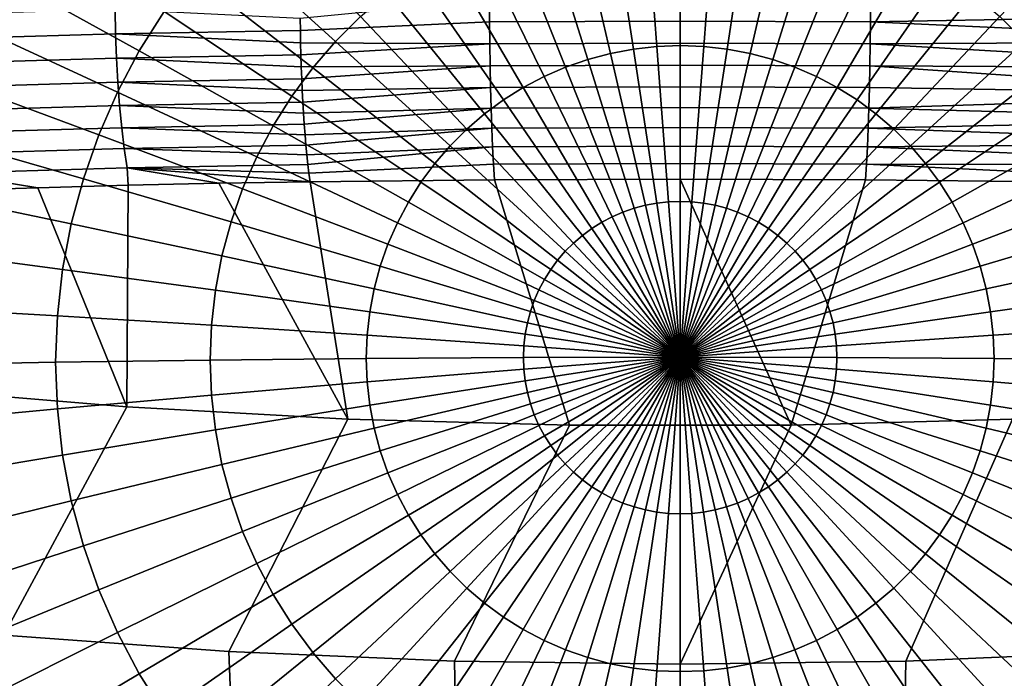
# Model space of a CAD drawing. Header units: metres. Extents: x -109 to 109, y -100 to 58.
# Tile 209 of 642: x -2.41 to 1.18, y -90.4 to -87.99. Entities that reach past the tile are written whole.
import ezdxf

# ---------------------------------------------------------------- set-up
doc = ezdxf.new("R2010")
doc.units = ezdxf.units.M
doc.layers.add('solid_21_062_100_XXX', color=7, linetype='CONTINUOUS')

msp = doc.modelspace()

# ---------------------------------------------------------------- linework, layer by layer
at = {"layer": 'solid_21_062_100_XXX'}
for points in [[(-0.085587, -88.089989, -21.975916), (-0.170696, -88.099548, -21.97658), (-0.255594, -87.543343, -21.855434), (-0.128155, -87.529015, -21.854441)], [(0, -88.086792, -21.975693), (-0.085587, -88.089989, -21.975916), (-0.128155, -87.529015, -21.854441), (0, -87.524231, -21.854109)], [(0.085587, -88.089989, -21.975916), (0, -88.086792, -21.975693), (0, -87.524231, -21.854109), (0.128155, -87.529015, -21.854441)], [(0.170696, -88.099548, -21.97658), (0.085587, -88.089989, -21.975916), (0.128155, -87.529015, -21.854441), (0.255594, -87.543343, -21.855434)], [(-1.166434, -87.980927, -21.885805), (-1.257117, -88.071388, -21.892084), (-1.670518, -87.696693, -21.750824), (-1.550014, -87.576477, -21.742481)], [(-0.254849, -88.11544, -21.977682), (-0.337578, -88.13755, -21.979216), (-0.505478, -87.600243, -21.859385), (-0.381603, -87.567123, -21.857086)], [(-0.170696, -88.099548, -21.97658), (-0.254849, -88.11544, -21.977682), (-0.381603, -87.567123, -21.857086), (-0.255594, -87.543343, -21.855434)], [(0.254849, -88.11544, -21.977682), (0.170696, -88.099548, -21.97658), (0.255594, -87.543343, -21.855434), (0.381603, -87.567123, -21.857086)], [(0.337578, -88.13755, -21.979216), (0.254849, -88.11544, -21.977682), (0.381603, -87.567123, -21.857086), (0.505478, -87.600243, -21.859385)], [(1.257117, -88.071388, -21.892084), (1.166434, -87.980927, -21.885805), (1.550014, -87.576477, -21.742481), (1.670518, -87.696693, -21.750824)], [(-0.337578, -88.13755, -21.979216), (-0.418419, -88.165771, -21.981174), (-0.626527, -87.642494, -21.862316), (-0.505478, -87.600243, -21.859385)], [(0.418419, -88.165771, -21.981174), (0.337578, -88.13755, -21.979216), (0.505478, -87.600243, -21.859385), (0.626527, -87.642494, -21.862316)], [(-0.418419, -88.165771, -21.981174), (-0.49692, -88.199936, -21.983545), (-0.744071, -87.693657, -21.865868), (-0.626527, -87.642494, -21.862316)], [(0.49692, -88.199936, -21.983545), (0.418419, -88.165771, -21.981174), (0.626527, -87.642494, -21.862316), (0.744071, -87.693657, -21.865868)], [(-1.882877, -87.962341, -21.76926), (-1.973545, -88.106293, -21.779253), (-2.455399, -87.838959, -21.613113), (-2.342593, -87.659859, -21.600683)], [(-1.257117, -88.071388, -21.892084), (-1.34077, -88.168365, -21.898813), (-1.78168, -87.825554, -21.759768), (-1.670518, -87.696693, -21.750824)], [(-0.49692, -88.199936, -21.983545), (-0.572641, -88.239861, -21.986317), (-0.857454, -87.753433, -21.870016), (-0.744071, -87.693657, -21.865868)], [(0.572641, -88.239861, -21.986317), (0.49692, -88.199936, -21.983545), (0.744071, -87.693657, -21.865868), (0.857454, -87.753433, -21.870016)], [(-0.572641, -88.239861, -21.986317), (-0.645161, -88.285316, -21.989471), (-0.966043, -87.821503, -21.874741), (-0.857454, -87.753433, -21.870016)], [(0.645161, -88.285316, -21.989471), (0.572641, -88.239861, -21.986317), (0.857454, -87.753433, -21.870016), (0.966043, -87.821503, -21.874741)], [(-1.34077, -88.168365, -21.898813), (-1.416924, -88.271301, -21.905958), (-1.882877, -87.962341, -21.76926), (-1.78168, -87.825554, -21.759768)], [(-0.645161, -88.285316, -21.989471), (-0.714072, -88.33606, -21.992992), (-1.069228, -87.897476, -21.880013), (-0.966043, -87.821503, -21.874741)], [(0.714072, -88.33606, -21.992992), (0.645161, -88.285316, -21.989471), (0.966043, -87.821503, -21.874741), (1.069228, -87.897476, -21.880013)], [(-1.973545, -88.106293, -21.779253), (-2.053176, -88.256599, -21.789684), (-2.554472, -88.025963, -21.626091), (-2.455399, -87.838959, -21.613113)], [(-0.714072, -88.33606, -21.992992), (-0.77899, -88.391785, -21.996861), (-1.166434, -87.980927, -21.885805), (-1.069228, -87.897476, -21.880013)], [(0.77899, -88.391785, -21.996861), (0.714072, -88.33606, -21.992992), (1.069228, -87.897476, -21.880013), (1.166434, -87.980927, -21.885805)], [(-0.695795, -87.919266, 21.799667), (-1.386451, -87.987434, 21.749182), (-1.385873, -88.031906, 21.750242), (-0.695521, -87.999939, 21.806093)], [(-0.695521, -87.999939, 21.806093), (-0.000694, -87.997177, 21.824919), (-0.000694, -87.916458, 21.818483), (-0.695795, -87.919266, 21.799667)], [(-0.000694, -87.916458, 21.818483), (-0.000694, -87.997177, 21.824919), (0.694126, -87.999924, 21.80617), (0.694399, -87.919258, 21.799744)], [(0.694399, -87.919258, 21.799744), (0.694126, -87.999924, 21.80617), (1.38645, -87.987434, 21.749176), (1.386742, -87.9431, 21.745495)], [(-2.061677, -87.955727, 21.653145), (-2.730294, -87.974968, 21.523434), (-2.728155, -88.063721, 21.528814), (-2.060168, -88.04451, 21.658152)], [(-1.386451, -87.987434, 21.749182), (-2.061677, -87.955727, 21.653145), (-2.060168, -88.04451, 21.658152), (-1.385873, -88.031906, 21.750242)], [(-1.416924, -88.271301, -21.905958), (-1.485155, -88.379631, -21.913477), (-1.973545, -88.106293, -21.779253), (-1.882877, -87.962341, -21.76926)], [(-0.694774, -88.080826, 21.803802), (-0.695521, -87.999939, 21.806093), (-1.385873, -88.031906, 21.750242), (-1.385012, -88.076363, 21.74868)], [(-0.77899, -88.391785, -21.996861), (-0.839552, -88.452202, -22.001055), (-1.257117, -88.071388, -21.892084), (-1.166434, -87.980927, -21.885805)], [(-0.694774, -88.080826, 21.803802), (-0.000693, -88.078117, 21.822613), (-0.000694, -87.997177, 21.824919), (-0.695521, -87.999939, 21.806093)], [(-0.000694, -87.997177, 21.824919), (-0.000693, -88.078117, 21.822613), (0.69338, -88.080818, 21.803881), (0.694126, -87.999924, 21.80617)], [(0.694126, -87.999924, 21.80617), (0.69338, -88.080818, 21.803881), (1.385011, -88.076363, 21.748674), (1.385873, -88.031906, 21.750237)], [(0.694126, -87.999924, 21.80617), (1.385873, -88.031906, 21.750237), (1.38645, -87.987434, 21.749176)], [(0.839552, -88.452202, -22.001055), (0.77899, -88.391785, -21.996861), (1.166434, -87.980927, -21.885805), (1.257117, -88.071388, -21.892084)], [(-2.060168, -88.04451, 21.658152), (-2.728155, -88.063721, 21.528814), (-2.723727, -88.152412, 21.523899), (-2.056944, -88.133232, 21.652752)], [(-2.053176, -88.256599, -21.789684), (-2.121325, -88.41243, -21.800499), (-2.63926, -88.219833, -21.639547), (-2.554472, -88.025963, -21.626091)], [(-1.385012, -88.076363, 21.74868), (-1.385873, -88.031906, 21.750242), (-2.060168, -88.04451, 21.658152)], [(-1.385012, -88.076363, 21.74868), (-2.060168, -88.04451, 21.658152), (-2.056944, -88.133232, 21.652752), (-1.383869, -88.120644, 21.744499)], [(-0.694774, -88.080826, 21.803802), (-1.385012, -88.076363, 21.74868), (-1.383869, -88.120644, 21.744499)], [(-0.839552, -88.452202, -22.001055), (-0.895418, -88.516968, -22.005548), (-1.34077, -88.168365, -21.898813), (-1.257117, -88.071388, -21.892084)], [(-0.693561, -88.160995, 21.792824), (-0.000692, -88.15834, 21.811594), (-0.000693, -88.078117, 21.822613), (-0.694774, -88.080826, 21.803802)], [(-0.000693, -88.078117, 21.822613), (-0.000692, -88.15834, 21.811594), (0.69217, -88.160988, 21.7929), (0.69338, -88.080818, 21.803881)], [(0.69338, -88.080818, 21.803881), (1.383869, -88.120644, 21.744493), (1.385011, -88.076363, 21.748674)], [(0.895418, -88.516968, -22.005548), (0.839552, -88.452202, -22.001055), (1.257117, -88.071388, -21.892084), (1.34077, -88.168365, -21.898813)], [(-1.485155, -88.379631, -21.913477), (-1.545079, -88.492744, -21.921328), (-2.053176, -88.256599, -21.789684), (-1.973545, -88.106293, -21.779253)], [(-0.693561, -88.160995, 21.792824), (-0.694774, -88.080826, 21.803802), (-1.383869, -88.120644, 21.744499), (-1.38245, -88.164589, 21.737715)], [(-0.127252, -88.669716, -22.065704), (-0.16856, -88.680756, -22.066471), (-0.337578, -88.13755, -21.979216), (-0.254849, -88.11544, -21.977682)], [(-0.085232, -88.661781, -22.065155), (-0.127252, -88.669716, -22.065704), (-0.254849, -88.11544, -21.977682), (-0.170696, -88.099548, -21.97658)], [(-0.042735, -88.657005, -22.064823), (-0.085232, -88.661781, -22.065155), (-0.170696, -88.099548, -21.97658), (-0.085587, -88.089989, -21.975916)], [(0, -88.655411, -22.064713), (-0.042735, -88.657005, -22.064823), (-0.085587, -88.089989, -21.975916), (0, -88.086792, -21.975693)], [(0.042735, -88.657005, -22.064823), (0, -88.655411, -22.064713), (0, -88.086792, -21.975693), (0.085587, -88.089989, -21.975916)], [(0.085232, -88.661781, -22.065155), (0.042735, -88.657005, -22.064823), (0.085587, -88.089989, -21.975916), (0.170696, -88.099548, -21.97658)], [(0.127252, -88.669716, -22.065704), (0.085232, -88.661781, -22.065155), (0.170696, -88.099548, -21.97658), (0.254849, -88.11544, -21.977682)], [(0.16856, -88.680756, -22.066471), (0.127252, -88.669716, -22.065704), (0.254849, -88.11544, -21.977682), (0.337578, -88.13755, -21.979216)], [(0.69338, -88.080818, 21.803881), (0.69217, -88.160988, 21.7929), (1.382449, -88.164589, 21.737709), (1.383869, -88.120644, 21.744493)], [(-2.056944, -88.133232, 21.652752), (-2.723727, -88.152412, 21.523899), (-2.717072, -88.239807, 21.508757), (-2.052049, -88.220634, 21.637022)], [(-1.38245, -88.164589, 21.737715), (-1.383869, -88.120644, 21.744499), (-2.056944, -88.133232, 21.652752)], [(-1.38245, -88.164589, 21.737715), (-2.056944, -88.133232, 21.652752), (-2.052049, -88.220634, 21.637022), (-1.380758, -88.208054, 21.72835)], [(-0.16856, -88.680756, -22.066471), (-0.208925, -88.694847, -22.06745), (-0.418419, -88.165771, -21.981174), (-0.337578, -88.13755, -21.979216)], [(0.208925, -88.694847, -22.06745), (0.16856, -88.680756, -22.066471), (0.337578, -88.13755, -21.979216), (0.418419, -88.165771, -21.981174)], [(-0.895418, -88.516968, -22.005548), (-0.946277, -88.585716, -22.010321), (-1.416924, -88.271301, -21.905958), (-1.34077, -88.168365, -21.898813)], [(-0.693561, -88.160995, 21.792824), (-1.38245, -88.164589, 21.737715), (-1.380758, -88.208054, 21.72835)], [(-0.693561, -88.160995, 21.792824), (-1.380758, -88.208054, 21.72835), (-1.378801, -88.25087, 21.71644), (-0.691898, -88.23951, 21.773281)], [(-0.691898, -88.23951, 21.773281), (-0.00069, -88.236908, 21.791992), (-0.000692, -88.15834, 21.811594), (-0.693561, -88.160995, 21.792824)], [(-0.208925, -88.694847, -22.06745), (-0.248122, -88.711906, -22.068632), (-0.49692, -88.199936, -21.983545), (-0.418419, -88.165771, -21.981174)], [(-0.000692, -88.15834, 21.811594), (-0.00069, -88.236908, 21.791992), (0.69051, -88.239502, 21.773357), (0.69217, -88.160988, 21.7929)], [(0.248122, -88.711906, -22.068632), (0.208925, -88.694847, -22.06745), (0.418419, -88.165771, -21.981174), (0.49692, -88.199936, -21.983545)], [(0.69217, -88.160988, 21.7929), (0.69051, -88.239502, 21.773357), (1.3788, -88.25087, 21.716434), (1.380758, -88.208046, 21.728344)], [(0.69217, -88.160988, 21.7929), (1.380758, -88.208046, 21.728344), (1.382449, -88.164589, 21.737709)], [(0.946277, -88.585716, -22.010321), (0.895418, -88.516968, -22.005548), (1.34077, -88.168365, -21.898813), (1.416924, -88.271301, -21.905958)], [(-2.052049, -88.220634, 21.637022), (-2.717072, -88.239807, 21.508757), (-2.708283, -88.324661, 21.483603), (-2.045554, -88.305489, 21.611181)], [(-2.121325, -88.41243, -21.800499), (-2.177611, -88.572899, -21.811636), (-2.709288, -88.419479, -21.653402), (-2.63926, -88.219833, -21.639547)], [(-1.378801, -88.25087, 21.71644), (-1.380758, -88.208054, 21.72835), (-2.052049, -88.220634, 21.637022)], [(-1.378801, -88.25087, 21.71644), (-2.052049, -88.220634, 21.637022), (-2.045554, -88.305489, 21.611181), (-1.376584, -88.2929, 21.702024)], [(-0.248122, -88.711906, -22.068632), (-0.285932, -88.731842, -22.070017), (-0.572641, -88.239861, -21.986317), (-0.49692, -88.199936, -21.983545)], [(0.285932, -88.731842, -22.070017), (0.248122, -88.711906, -22.068632), (0.49692, -88.199936, -21.983545), (0.572641, -88.239861, -21.986317)], [(-1.545079, -88.492744, -21.921328), (-1.596364, -88.610001, -21.929464), (-2.121325, -88.41243, -21.800499), (-2.053176, -88.256599, -21.789684)], [(-0.691898, -88.23951, 21.773281), (-1.378801, -88.25087, 21.71644), (-1.376584, -88.2929, 21.702024)], [(-0.691898, -88.23951, 21.773281), (-1.376584, -88.2929, 21.702024), (-1.374116, -88.334, 21.685154), (-0.689803, -88.315453, 21.745405)], [(-0.689803, -88.315453, 21.745405), (-0.000688, -88.312897, 21.764032), (-0.00069, -88.236908, 21.791992), (-0.691898, -88.23951, 21.773281)], [(-0.285932, -88.731842, -22.070017), (-0.322142, -88.754539, -22.071592), (-0.645161, -88.285316, -21.989471), (-0.572641, -88.239861, -21.986317)], [(-0.00069, -88.236908, 21.791992), (-0.000688, -88.312897, 21.764032), (0.688419, -88.315445, 21.745481), (0.69051, -88.239502, 21.773357)], [(0.322142, -88.754539, -22.071592), (0.285932, -88.731842, -22.070017), (0.572641, -88.239861, -21.986317), (0.645161, -88.285316, -21.989471)], [(0.69051, -88.239502, 21.773357), (0.688419, -88.315445, 21.745481), (1.376583, -88.2929, 21.702019), (1.3788, -88.25087, 21.716434)], [(-1.374116, -88.334, 21.685154), (-1.376584, -88.2929, 21.702024), (-2.045554, -88.305489, 21.611181)], [(-0.946277, -88.585716, -22.010321), (-0.991844, -88.658058, -22.015341), (-1.485155, -88.379631, -21.913477), (-1.416924, -88.271301, -21.905958)], [(-0.322142, -88.754539, -22.071592), (-0.356551, -88.779877, -22.073351), (-0.714072, -88.33606, -21.992992), (-0.645161, -88.285316, -21.989471)], [(0.356551, -88.779877, -22.073351), (0.322142, -88.754539, -22.071592), (0.645161, -88.285316, -21.989471), (0.714072, -88.33606, -21.992992)], [(0.688419, -88.315445, 21.745481), (1.374115, -88.333992, 21.685148), (1.376583, -88.2929, 21.702019)], [(0.991844, -88.658058, -22.015341), (0.946277, -88.585716, -22.010321), (1.416924, -88.271301, -21.905958), (1.485155, -88.379631, -21.913477)], [(-2.045554, -88.305489, 21.611181), (-2.708283, -88.324661, 21.483603), (-2.697484, -88.405792, 21.448786), (-2.037549, -88.386604, 21.575594)], [(-1.374116, -88.334, 21.685154), (-2.045554, -88.305489, 21.611181), (-2.037549, -88.386604, 21.575594), (-1.371405, -88.374008, 21.66589)], [(-0.689803, -88.315453, 21.745405), (-1.374116, -88.334, 21.685154), (-1.371405, -88.374008, 21.66589)], [(-0.689803, -88.315453, 21.745405), (-1.371405, -88.374008, 21.66589), (-1.368461, -88.412796, 21.644299), (-0.6873, -88.387947, 21.709518)], [(-0.6873, -88.387947, 21.709518), (-0.000686, -88.385437, 21.728045), (-0.000688, -88.312897, 21.764032), (-0.689803, -88.315453, 21.745405)], [(-0.000688, -88.312897, 21.764032), (-0.000686, -88.385437, 21.728045), (0.685921, -88.387932, 21.709595), (0.688419, -88.315445, 21.745481)], [(0.688419, -88.315445, 21.745481), (0.685921, -88.387932, 21.709595), (1.371405, -88.374008, 21.665884), (1.374115, -88.333992, 21.685148)], [(-0.356551, -88.779877, -22.073351), (-0.388966, -88.807701, -22.075281), (-0.77899, -88.391785, -21.996861), (-0.714072, -88.33606, -21.992992)], [(0.388966, -88.807701, -22.075281), (0.356551, -88.779877, -22.073351), (0.714072, -88.33606, -21.992992), (0.77899, -88.391785, -21.996861)], [(-2.037549, -88.386604, 21.575594), (-2.697484, -88.405792, 21.448786), (-2.684828, -88.482048, 21.4048), (-2.028146, -88.462845, 21.530762)], [(-1.368461, -88.412796, 21.644299), (-1.371405, -88.374008, 21.66589), (-2.037549, -88.386604, 21.575594)], [(-1.368461, -88.412796, 21.644299), (-2.037549, -88.386604, 21.575594), (-2.028146, -88.462845, 21.530762), (-1.365294, -88.450226, 21.620455)], [(-0.991844, -88.658058, -22.015341), (-1.031864, -88.733597, -22.020584), (-1.545079, -88.492744, -21.921328), (-1.485155, -88.379631, -21.913477)], [(-0.6873, -88.387947, 21.709518), (-1.368461, -88.412796, 21.644299), (-1.365294, -88.450226, 21.620455)], [(-0.6873, -88.387947, 21.709518), (-1.365294, -88.450226, 21.620455), (-1.361916, -88.48616, 21.594446), (-0.684419, -88.456139, 21.66604)], [(-0.388966, -88.807701, -22.075281), (-0.419206, -88.837868, -22.077375), (-0.839552, -88.452202, -22.001055), (-0.77899, -88.391785, -21.996861)], [(-0.684419, -88.456139, 21.66604), (-0.000683, -88.453674, 21.684446), (-0.000686, -88.385437, 21.728045), (-0.6873, -88.387947, 21.709518)], [(-0.000686, -88.385437, 21.728045), (-0.000683, -88.453674, 21.684446), (0.683046, -88.456131, 21.666115), (0.685921, -88.387932, 21.709595)], [(0.419206, -88.837868, -22.077375), (0.388966, -88.807701, -22.075281), (0.77899, -88.391785, -21.996861), (0.839552, -88.452202, -22.001055)], [(0.685921, -88.387932, 21.709595), (0.683046, -88.456131, 21.666115), (1.365294, -88.450218, 21.620451), (1.368461, -88.412796, 21.644293)], [(0.685921, -88.387932, 21.709595), (1.368461, -88.412796, 21.644293), (1.371405, -88.374008, 21.665884)], [(1.031864, -88.733597, -22.020584), (0.991844, -88.658058, -22.015341), (1.485155, -88.379631, -21.913477), (1.545079, -88.492744, -21.921328)], [(-2.177611, -88.572899, -21.811636), (-2.221718, -88.737114, -21.823032), (-2.764164, -88.623795, -21.667583), (-2.709288, -88.419479, -21.653402)], [(-1.596364, -88.610001, -21.929464), (-1.63872, -88.730759, -21.937847), (-2.177611, -88.572899, -21.811636), (-2.121325, -88.41243, -21.800499)], [(-2.028146, -88.462845, 21.530762), (-2.684828, -88.482048, 21.4048), (-2.670491, -88.552368, 21.352262), (-2.017478, -88.533127, 21.477316)], [(-1.361916, -88.48616, 21.594446), (-1.365294, -88.450226, 21.620455), (-2.028146, -88.462845, 21.530762)], [(-1.361916, -88.48616, 21.594446), (-2.028146, -88.462845, 21.530762), (-2.017478, -88.533127, 21.477316), (-1.358338, -88.520477, 21.56636)], [(-0.684419, -88.456139, 21.66604), (-1.361916, -88.48616, 21.594446), (-1.358338, -88.520477, 21.56636)], [(-0.684419, -88.456139, 21.66604), (-1.358338, -88.520477, 21.56636), (-1.354577, -88.553032, 21.536331), (-0.681194, -88.519241, 21.615477)], [(-0.419206, -88.837868, -22.077375), (-0.447101, -88.870209, -22.07962), (-0.895418, -88.516968, -22.005548), (-0.839552, -88.452202, -22.001055)], [(-0.681194, -88.519241, 21.615477), (-0.00068, -88.516808, 21.633745), (-0.000683, -88.453674, 21.684446), (-0.684419, -88.456139, 21.66604)], [(-0.000683, -88.453674, 21.684446), (-0.00068, -88.516808, 21.633745), (0.679828, -88.519234, 21.615551), (0.683046, -88.456131, 21.666115)], [(0.447101, -88.870209, -22.07962), (0.419206, -88.837868, -22.077375), (0.839552, -88.452202, -22.001055), (0.895418, -88.516968, -22.005548)], [(0.683046, -88.456131, 21.666115), (0.679828, -88.519234, 21.615551), (1.358338, -88.520477, 21.566357), (1.361916, -88.48616, 21.594442)], [(0.683046, -88.456131, 21.666115), (1.361916, -88.48616, 21.594442), (1.365294, -88.450218, 21.620451)], [(-1.031864, -88.733597, -22.020584), (-1.066114, -88.811913, -22.02602), (-1.596364, -88.610001, -21.929464), (-1.545079, -88.492744, -21.921328)], [(1.066114, -88.811913, -22.02602), (1.031864, -88.733597, -22.020584), (1.545079, -88.492744, -21.921328), (1.596364, -88.610001, -21.929464)], [(-2.017478, -88.533127, 21.477316), (-2.670491, -88.552368, 21.352262), (-2.343362, -88.605583, 21.356113), (-2.013794, -88.596611, 21.414749)], [(-1.354577, -88.553032, 21.536331), (-1.358338, -88.520477, 21.56636), (-2.017478, -88.533127, 21.477316)], [(-2.017478, -88.533127, 21.477316), (-1.682884, -88.589325, 21.464203), (-1.350642, -88.583725, 21.504435)], [(-1.354577, -88.553032, 21.536331), (-2.017478, -88.533127, 21.477316), (-1.350642, -88.583725, 21.504435)], [(-2.017478, -88.533127, 21.477316), (-2.013794, -88.596611, 21.414749), (-1.682884, -88.589325, 21.464203)], [(-1.354577, -88.553032, 21.536331), (-1.350642, -88.583725, 21.504435), (-0.677676, -88.576515, 21.558416), (-0.681194, -88.519241, 21.615477)], [(-0.447101, -88.870209, -22.07962), (-0.472496, -88.904533, -22.082003), (-0.946277, -88.585716, -22.010321), (-0.895418, -88.516968, -22.005548)], [(-0.681194, -88.519241, 21.615477), (-0.677676, -88.576515, 21.558416), (-0.000677, -88.574112, 21.576536), (-0.00068, -88.516808, 21.633745)], [(-0.00068, -88.516808, 21.633745), (-0.000677, -88.574112, 21.576536), (0.676316, -88.576508, 21.558489), (0.679828, -88.519234, 21.615551)], [(0.472496, -88.904533, -22.082003), (0.447101, -88.870209, -22.07962), (0.895418, -88.516968, -22.005548), (0.946277, -88.585716, -22.010321)], [(0.679828, -88.519234, 21.615551), (0.676316, -88.576508, 21.558489), (1.350642, -88.583725, 21.504435), (1.354576, -88.553024, 21.536327)], [(0.679828, -88.519234, 21.615551), (1.354576, -88.553024, 21.536327), (1.358338, -88.520477, 21.566357)], [(-2.670491, -88.552368, 21.352262), (-2.671163, -88.61628, 21.288343), (-2.343362, -88.605583, 21.356113)], [(-1.63872, -88.730759, -21.937847), (-1.671912, -88.85434, -21.946423), (-2.221718, -88.737114, -21.823032), (-2.177611, -88.572899, -21.811636)], [(-0.404362, -89.472275, 20.540594), (-0.677676, -88.576515, 21.558416), (-1.350642, -88.583725, 21.504435), (-1.212489, -89.449989, 20.521755)], [(0.404291, -89.472282, 20.540594), (-0.000677, -88.574112, 21.576536), (-0.677676, -88.576515, 21.558416), (-0.404362, -89.472275, 20.540594)], [(0.404291, -89.472282, 20.540594), (0.676316, -88.576508, 21.558489), (-0.000677, -88.574112, 21.576536)], [(0.404291, -89.472282, 20.540594), (1.212418, -89.449989, 20.521757), (1.350642, -88.583725, 21.504435), (0.676316, -88.576508, 21.558489)], [(-2.343362, -88.605583, 21.356113), (-2.671163, -88.61628, 21.288343), (-2.822957, -89.338745, 20.427729), (-2.019038, -89.405464, 20.484119)], [(-2.013794, -88.596611, 21.414749), (-2.343362, -88.605583, 21.356113), (-2.019038, -89.405464, 20.484119)], [(-1.682884, -88.589325, 21.464203), (-2.013794, -88.596611, 21.414749), (-2.019038, -89.405464, 20.484119), (-1.212489, -89.449989, 20.521755)], [(-1.682884, -88.589325, 21.464203), (-1.212489, -89.449989, 20.521755), (-1.350642, -88.583725, 21.504435)], [(-1.066114, -88.811913, -22.02602), (-1.094401, -88.892555, -22.031616), (-1.63872, -88.730759, -21.937847), (-1.596364, -88.610001, -21.929464)], [(-0.472496, -88.904533, -22.082003), (-0.495248, -88.940659, -22.084509), (-0.991844, -88.658058, -22.015341), (-0.946277, -88.585716, -22.010321)], [(0.495248, -88.940659, -22.084509), (0.472496, -88.904533, -22.082003), (0.946277, -88.585716, -22.010321), (0.991844, -88.658058, -22.015341)], [(1.094401, -88.892555, -22.031616), (1.066114, -88.811913, -22.02602), (1.596364, -88.610001, -21.929464), (1.63872, -88.730759, -21.937847)], [(-2.221718, -88.737114, -21.823032), (-2.253401, -88.90416, -21.834627), (-2.803583, -88.831627, -21.682007), (-2.764164, -88.623795, -21.667583)], [(0, -89.22477, -22.120632), (-0.042735, -88.657005, -22.064823), (0, -88.655411, -22.064713)], [(0.042735, -88.657005, -22.064823), (0, -89.22477, -22.120632), (0, -88.655411, -22.064713)], [(-0.495248, -88.940659, -22.084509), (-0.515231, -88.978378, -22.087128), (-1.031864, -88.733597, -22.020584), (-0.991844, -88.658058, -22.015341)], [(0, -89.22477, -22.120632), (-0.208925, -88.694847, -22.06745), (-0.16856, -88.680756, -22.066471)], [(0, -89.22477, -22.120632), (-0.16856, -88.680756, -22.066471), (-0.127252, -88.669716, -22.065704)], [(0, -89.22477, -22.120632), (-0.127252, -88.669716, -22.065704), (-0.085232, -88.661781, -22.065155)], [(0, -89.22477, -22.120632), (-0.085232, -88.661781, -22.065155), (-0.042735, -88.657005, -22.064823)], [(0.085232, -88.661781, -22.065155), (0, -89.22477, -22.120632), (0.042735, -88.657005, -22.064823)], [(0.127252, -88.669716, -22.065704), (0, -89.22477, -22.120632), (0.085232, -88.661781, -22.065155)], [(0.16856, -88.680756, -22.066471), (0, -89.22477, -22.120632), (0.127252, -88.669716, -22.065704)], [(0.208925, -88.694847, -22.06745), (0, -89.22477, -22.120632), (0.16856, -88.680756, -22.066471)], [(0.515231, -88.978378, -22.087128), (0.495248, -88.940659, -22.084509), (0.991844, -88.658058, -22.015341), (1.031864, -88.733597, -22.020584)], [(0, -89.22477, -22.120632), (-0.285932, -88.731842, -22.070017), (-0.248122, -88.711906, -22.068632)], [(0, -89.22477, -22.120632), (-0.248122, -88.711906, -22.068632), (-0.208925, -88.694847, -22.06745)], [(0.248122, -88.711906, -22.068632), (0, -89.22477, -22.120632), (0.208925, -88.694847, -22.06745)], [(0.285932, -88.731842, -22.070017), (0, -89.22477, -22.120632), (0.248122, -88.711906, -22.068632)], [(-1.671912, -88.85434, -21.946423), (-1.695755, -88.980049, -21.955147), (-2.253401, -88.90416, -21.834627), (-2.221718, -88.737114, -21.823032)], [(-1.094401, -88.892555, -22.031616), (-1.116568, -88.97509, -22.037344), (-1.671912, -88.85434, -21.946423), (-1.63872, -88.730759, -21.937847)], [(-0.515231, -88.978378, -22.087128), (-0.532333, -89.017479, -22.08984), (-1.066114, -88.811913, -22.02602), (-1.031864, -88.733597, -22.020584)], [(0, -89.22477, -22.120632), (-0.356551, -88.779877, -22.073351), (-0.322142, -88.754539, -22.071592)], [(0, -89.22477, -22.120632), (-0.322142, -88.754539, -22.071592), (-0.285932, -88.731842, -22.070017)], [(0.322142, -88.754539, -22.071592), (0, -89.22477, -22.120632), (0.285932, -88.731842, -22.070017)], [(0.356551, -88.779877, -22.073351), (0, -89.22477, -22.120632), (0.322142, -88.754539, -22.071592)], [(0.532333, -89.017479, -22.08984), (0.515231, -88.978378, -22.087128), (1.031864, -88.733597, -22.020584), (1.066114, -88.811913, -22.02602)], [(1.116568, -88.97509, -22.037344), (1.094401, -88.892555, -22.031616), (1.63872, -88.730759, -21.937847), (1.671912, -88.85434, -21.946423)], [(0, -89.22477, -22.120632), (-0.388966, -88.807701, -22.075281), (-0.356551, -88.779877, -22.073351)], [(0.388966, -88.807701, -22.075281), (0, -89.22477, -22.120632), (0.356551, -88.779877, -22.073351)], [(-2.253401, -88.90416, -21.834627), (-2.272482, -89.073097, -21.846352), (-2.827322, -89.041809, -21.696594), (-2.803583, -88.831627, -21.682007)], [(-0.532333, -89.017479, -22.08984), (-0.546457, -89.057747, -22.092636), (-1.094401, -88.892555, -22.031616), (-1.066114, -88.811913, -22.02602)], [(0, -89.22477, -22.120632), (-0.419206, -88.837868, -22.077375), (-0.388966, -88.807701, -22.075281)], [(0.419206, -88.837868, -22.077375), (0, -89.22477, -22.120632), (0.388966, -88.807701, -22.075281)], [(0.546457, -89.057747, -22.092636), (0.532333, -89.017479, -22.08984), (1.066114, -88.811913, -22.02602), (1.094401, -88.892555, -22.031616)], [(-1.116568, -88.97509, -22.037344), (-1.132491, -89.059036, -22.043171), (-1.695755, -88.980049, -21.955147), (-1.671912, -88.85434, -21.946423)], [(0, -89.22477, -22.120632), (-0.472496, -88.904533, -22.082003), (-0.447101, -88.870209, -22.07962)], [(0, -89.22477, -22.120632), (-0.447101, -88.870209, -22.07962), (-0.419206, -88.837868, -22.077375)], [(0.447101, -88.870209, -22.07962), (0, -89.22477, -22.120632), (0.419206, -88.837868, -22.077375)], [(0.472496, -88.904533, -22.082003), (0, -89.22477, -22.120632), (0.447101, -88.870209, -22.07962)], [(1.132491, -89.059036, -22.043171), (1.116568, -88.97509, -22.037344), (1.671912, -88.85434, -21.946423), (1.695755, -88.980049, -21.955147)], [(-1.695755, -88.980049, -21.955147), (-1.710114, -89.107178, -21.96397), (-2.272482, -89.073097, -21.846352), (-2.253401, -88.90416, -21.834627)], [(-0.546457, -89.057747, -22.092636), (-0.557526, -89.098953, -22.095495), (-1.116568, -88.97509, -22.037344), (-1.094401, -88.892555, -22.031616)], [(0, -89.22477, -22.120632), (-0.495248, -88.940659, -22.084509), (-0.472496, -88.904533, -22.082003)], [(0.495248, -88.940659, -22.084509), (0, -89.22477, -22.120632), (0.472496, -88.904533, -22.082003)], [(0.557526, -89.098953, -22.095495), (0.546457, -89.057747, -22.092636), (1.094401, -88.892555, -22.031616), (1.116568, -88.97509, -22.037344)], [(0, -89.22477, -22.120632), (-0.515231, -88.978378, -22.087128), (-0.495248, -88.940659, -22.084509)], [(0.515231, -88.978378, -22.087128), (0, -89.22477, -22.120632), (0.495248, -88.940659, -22.084509)], [(-0.557526, -89.098953, -22.095495), (-0.565476, -89.140877, -22.098404), (-1.132491, -89.059036, -22.043171), (-1.116568, -88.97509, -22.037344)], [(0, -89.22477, -22.120632), (-0.532333, -89.017479, -22.08984), (-0.515231, -88.978378, -22.087128)], [(0.532333, -89.017479, -22.08984), (0, -89.22477, -22.120632), (0.515231, -88.978378, -22.087128)], [(0.565476, -89.140877, -22.098404), (0.557526, -89.098953, -22.095495), (1.116568, -88.97509, -22.037344), (1.132491, -89.059036, -22.043171)], [(-1.132491, -89.059036, -22.043171), (-1.142081, -89.143944, -22.049063), (-1.710114, -89.107178, -21.96397), (-1.695755, -88.980049, -21.955147)], [(1.142081, -89.143944, -22.049063), (1.132491, -89.059036, -22.043171), (1.695755, -88.980049, -21.955147), (1.710114, -89.107178, -21.96397)], [(-2.272482, -89.073097, -21.846352), (-2.278854, -89.242989, -21.858143), (-2.83525, -89.253181, -21.711266), (-2.827322, -89.041809, -21.696594)], [(0, -89.22477, -22.120632), (-0.546457, -89.057747, -22.092636), (-0.532333, -89.017479, -22.08984)], [(0.546457, -89.057747, -22.092636), (0, -89.22477, -22.120632), (0.532333, -89.017479, -22.08984)], [(-1.710114, -89.107178, -21.96397), (-1.714909, -89.235023, -21.972843), (-2.278854, -89.242989, -21.858143), (-2.272482, -89.073097, -21.846352)], [(-0.565476, -89.140877, -22.098404), (-0.570264, -89.183273, -22.101347), (-1.142081, -89.143944, -22.049063), (-1.132491, -89.059036, -22.043171)], [(0, -89.22477, -22.120632), (-0.557526, -89.098953, -22.095495), (-0.546457, -89.057747, -22.092636)], [(0.557526, -89.098953, -22.095495), (0, -89.22477, -22.120632), (0.546457, -89.057747, -22.092636)], [(0.570264, -89.183273, -22.101347), (0.565476, -89.140877, -22.098404), (1.132491, -89.059036, -22.043171), (1.142081, -89.143944, -22.049063)], [(-1.142081, -89.143944, -22.049063), (-1.145283, -89.229324, -22.054989), (-1.714909, -89.235023, -21.972843), (-1.710114, -89.107178, -21.96397)], [(0, -89.22477, -22.120632), (-0.565476, -89.140877, -22.098404), (-0.557526, -89.098953, -22.095495)], [(0.565476, -89.140877, -22.098404), (0, -89.22477, -22.120632), (0.557526, -89.098953, -22.095495)], [(1.145283, -89.229324, -22.054989), (1.142081, -89.143944, -22.049063), (1.710114, -89.107178, -21.96397), (1.714909, -89.235023, -21.972843)], [(-0.570264, -89.183273, -22.101347), (-0.571864, -89.225906, -22.104305), (-1.145283, -89.229324, -22.054989), (-1.142081, -89.143944, -22.049063)], [(0, -89.22477, -22.120632), (-0.570264, -89.183273, -22.101347), (-0.565476, -89.140877, -22.098404)], [(0.570264, -89.183273, -22.101347), (0, -89.22477, -22.120632), (0.565476, -89.140877, -22.098404)], [(0.571864, -89.225906, -22.104305), (0.570264, -89.183273, -22.101347), (1.142081, -89.143944, -22.049063), (1.145283, -89.229324, -22.054989)], [(0, -89.22477, -22.120632), (-0.571864, -89.225906, -22.104305), (-0.570264, -89.183273, -22.101347)], [(0.571864, -89.225906, -22.104305), (0, -89.22477, -22.120632), (0.570264, -89.183273, -22.101347)], [(-1.145283, -89.229324, -22.054989), (-1.142081, -89.314705, -22.060915), (-1.710114, -89.362877, -21.981718), (-1.714909, -89.235023, -21.972843)], [(-0.571864, -89.225906, -22.104305), (-0.570264, -89.268539, -22.107265), (-1.142081, -89.314705, -22.060915), (-1.145283, -89.229324, -22.054989)], [(0, -89.22477, -22.120632), (-0.570264, -89.268539, -22.107265), (-0.571864, -89.225906, -22.104305)], [(0, -89.22477, -22.120632), (-0.565476, -89.310928, -22.110207), (-0.570264, -89.268539, -22.107265)], [(0, -89.22477, -22.120632), (-0.557526, -89.352852, -22.113117), (-0.565476, -89.310928, -22.110207)], [(0, -89.22477, -22.120632), (-0.546457, -89.394058, -22.115976), (-0.557526, -89.352852, -22.113117)], [(0, -89.22477, -22.120632), (-0.532333, -89.434326, -22.118771), (-0.546457, -89.394058, -22.115976)], [(0, -89.22477, -22.120632), (-0.515231, -89.473427, -22.121485), (-0.532333, -89.434326, -22.118771)], [(0, -89.22477, -22.120632), (-0.495248, -89.511147, -22.124104), (-0.515231, -89.473427, -22.121485)], [(0, -89.22477, -22.120632), (-0.472496, -89.547272, -22.12661), (-0.495248, -89.511147, -22.124104)], [(0, -89.22477, -22.120632), (-0.447101, -89.581596, -22.128992), (-0.472496, -89.547272, -22.12661)], [(0, -89.22477, -22.120632), (-0.419206, -89.613937, -22.131237), (-0.447101, -89.581596, -22.128992)], [(0, -89.22477, -22.120632), (-0.388966, -89.644104, -22.133331), (-0.419206, -89.613937, -22.131237)], [(0, -89.22477, -22.120632), (-0.356551, -89.671928, -22.135262), (-0.388966, -89.644104, -22.133331)], [(0, -89.22477, -22.120632), (-0.322142, -89.697266, -22.13702), (-0.356551, -89.671928, -22.135262)], [(0, -89.22477, -22.120632), (-0.285932, -89.719963, -22.138596), (-0.322142, -89.697266, -22.13702)], [(0, -89.22477, -22.120632), (-0.248122, -89.739899, -22.139978), (-0.285932, -89.719963, -22.138596)], [(0, -89.22477, -22.120632), (-0.208925, -89.756958, -22.141163), (-0.248122, -89.739899, -22.139978)], [(0, -89.22477, -22.120632), (-0.16856, -89.771049, -22.142141), (-0.208925, -89.756958, -22.141163)], [(0, -89.22477, -22.120632), (-0.127252, -89.782089, -22.142908), (-0.16856, -89.771049, -22.142141)], [(0, -89.22477, -22.120632), (-0.085232, -89.790024, -22.143457), (-0.127252, -89.782089, -22.142908)], [(0, -89.22477, -22.120632), (-0.042735, -89.7948, -22.143789), (-0.085232, -89.790024, -22.143457)], [(0, -89.22477, -22.120632), (0, -89.796394, -22.1439), (-0.042735, -89.7948, -22.143789)], [(0.042735, -89.7948, -22.143789), (0, -89.796394, -22.1439), (0, -89.22477, -22.120632)], [(0.570264, -89.268539, -22.107265), (0, -89.22477, -22.120632), (0.571864, -89.225906, -22.104305)], [(0.565476, -89.310928, -22.110207), (0, -89.22477, -22.120632), (0.570264, -89.268539, -22.107265)], [(0.557526, -89.352852, -22.113117), (0, -89.22477, -22.120632), (0.565476, -89.310928, -22.110207)], [(0.546457, -89.394058, -22.115976), (0, -89.22477, -22.120632), (0.557526, -89.352852, -22.113117)], [(0.532333, -89.434326, -22.118771), (0, -89.22477, -22.120632), (0.546457, -89.394058, -22.115976)], [(0.515231, -89.473427, -22.121485), (0, -89.22477, -22.120632), (0.532333, -89.434326, -22.118771)], [(0.495248, -89.511147, -22.124104), (0, -89.22477, -22.120632), (0.515231, -89.473427, -22.121485)], [(0.472496, -89.547272, -22.12661), (0, -89.22477, -22.120632), (0.495248, -89.511147, -22.124104)], [(0.447101, -89.581596, -22.128992), (0, -89.22477, -22.120632), (0.472496, -89.547272, -22.12661)], [(0.419206, -89.613937, -22.131237), (0, -89.22477, -22.120632), (0.447101, -89.581596, -22.128992)], [(0.388966, -89.644104, -22.133331), (0, -89.22477, -22.120632), (0.419206, -89.613937, -22.131237)], [(0.356551, -89.671928, -22.135262), (0, -89.22477, -22.120632), (0.388966, -89.644104, -22.133331)], [(0.322142, -89.697266, -22.13702), (0, -89.22477, -22.120632), (0.356551, -89.671928, -22.135262)], [(0.285932, -89.719963, -22.138596), (0, -89.22477, -22.120632), (0.322142, -89.697266, -22.13702)], [(0.248122, -89.739899, -22.139978), (0, -89.22477, -22.120632), (0.285932, -89.719963, -22.138596)], [(0.208925, -89.756958, -22.141163), (0, -89.22477, -22.120632), (0.248122, -89.739899, -22.139978)], [(0.16856, -89.771049, -22.142141), (0, -89.22477, -22.120632), (0.208925, -89.756958, -22.141163)], [(0.127252, -89.782089, -22.142908), (0, -89.22477, -22.120632), (0.16856, -89.771049, -22.142141)], [(0.085232, -89.790024, -22.143457), (0, -89.22477, -22.120632), (0.127252, -89.782089, -22.142908)], [(0.042735, -89.7948, -22.143789), (0, -89.22477, -22.120632), (0.085232, -89.790024, -22.143457)], [(0.570264, -89.268539, -22.107265), (0.571864, -89.225906, -22.104305), (1.145283, -89.229324, -22.054989), (1.142081, -89.314705, -22.060915)], [(1.142081, -89.314705, -22.060915), (1.145283, -89.229324, -22.054989), (1.714909, -89.235023, -21.972843), (1.710114, -89.362877, -21.981718)], [(-2.278854, -89.242989, -21.858143), (-2.272482, -89.41288, -21.869934), (-2.827322, -89.464554, -21.725935), (-2.83525, -89.253181, -21.711266)], [(-1.714909, -89.235023, -21.972843), (-1.710114, -89.362877, -21.981718), (-2.272482, -89.41288, -21.869934), (-2.278854, -89.242989, -21.858143)], [(-0.570264, -89.268539, -22.107265), (-0.565476, -89.310928, -22.110207), (-1.132491, -89.399612, -22.066807), (-1.142081, -89.314705, -22.060915)], [(0.565476, -89.310928, -22.110207), (0.570264, -89.268539, -22.107265), (1.142081, -89.314705, -22.060915), (1.132491, -89.399612, -22.066807)], [(-1.142081, -89.314705, -22.060915), (-1.132491, -89.399612, -22.066807), (-1.695755, -89.490005, -21.990541), (-1.710114, -89.362877, -21.981718)], [(-0.565476, -89.310928, -22.110207), (-0.557526, -89.352852, -22.113117), (-1.116568, -89.483566, -22.072634), (-1.132491, -89.399612, -22.066807)], [(0.557526, -89.352852, -22.113117), (0.565476, -89.310928, -22.110207), (1.132491, -89.399612, -22.066807), (1.116568, -89.483566, -22.072634)], [(1.132491, -89.399612, -22.066807), (1.142081, -89.314705, -22.060915), (1.710114, -89.362877, -21.981718), (1.695755, -89.490005, -21.990541)], [(-2.467198, -90.239464, 19.396614), (-2.019038, -89.405464, 20.484119), (-2.822957, -89.338745, 20.427729)], [(-1.710114, -89.362877, -21.981718), (-1.695755, -89.490005, -21.990541), (-2.253401, -89.581818, -21.881659), (-2.272482, -89.41288, -21.869934)], [(-0.557526, -89.352852, -22.113117), (-0.546457, -89.394058, -22.115976), (-1.094401, -89.566093, -22.078362), (-1.116568, -89.483566, -22.072634)], [(0.546457, -89.394058, -22.115976), (0.557526, -89.352852, -22.113117), (1.116568, -89.483566, -22.072634), (1.094401, -89.566093, -22.078362)], [(-2.467198, -90.239464, 19.396614), (-1.646662, -90.298286, 19.443331), (-1.212489, -89.449989, 20.521755), (-2.019038, -89.405464, 20.484119)], [(-1.132491, -89.399612, -22.066807), (-1.116568, -89.483566, -22.072634), (-1.671912, -89.615715, -21.999266), (-1.695755, -89.490005, -21.990541)], [(-0.546457, -89.394058, -22.115976), (-0.532333, -89.434326, -22.118771), (-1.066114, -89.646744, -22.08396), (-1.094401, -89.566093, -22.078362)], [(0.532333, -89.434326, -22.118771), (0.546457, -89.394058, -22.115976), (1.094401, -89.566093, -22.078362), (1.066114, -89.646744, -22.08396)], [(0.823732, -90.333626, 19.471397), (1.646465, -90.298302, 19.443338), (2.018967, -89.405464, 20.484123), (1.212418, -89.449989, 20.521757)], [(1.116568, -89.483566, -22.072634), (1.132491, -89.399612, -22.066807), (1.695755, -89.490005, -21.990541), (1.671912, -89.615715, -21.999266)], [(-2.272482, -89.41288, -21.869934), (-2.253401, -89.581818, -21.881659), (-2.803583, -89.674736, -21.740522), (-2.827322, -89.464554, -21.725935)], [(-0.532333, -89.434326, -22.118771), (-0.515231, -89.473427, -22.121485), (-1.031864, -89.725052, -22.089394), (-1.066114, -89.646744, -22.08396)], [(0.515231, -89.473427, -22.121485), (0.532333, -89.434326, -22.118771), (1.066114, -89.646744, -22.08396), (1.031864, -89.725052, -22.089394)], [(-1.646662, -90.298286, 19.443331), (-0.82393, -90.333626, 19.471392), (-0.404362, -89.472275, 20.540594), (-1.212489, -89.449989, 20.521755)], [(-0.515231, -89.473427, -22.121485), (-0.495248, -89.511147, -22.124104), (-0.991844, -89.800591, -22.094637), (-1.031864, -89.725052, -22.089394)], [(-0.82393, -90.333626, 19.471392), (-0.000099, -90.345413, 19.480757), (0.404291, -89.472282, 20.540594), (-0.404362, -89.472275, 20.540594)], [(-0.000099, -90.345413, 19.480757), (0.823732, -90.333626, 19.471397), (1.212418, -89.449989, 20.521757), (0.404291, -89.472282, 20.540594)], [(0.495248, -89.511147, -22.124104), (0.515231, -89.473427, -22.121485), (1.031864, -89.725052, -22.089394), (0.991844, -89.800591, -22.094637)], [(-1.695755, -89.490005, -21.990541), (-1.671912, -89.615715, -21.999266), (-2.221718, -89.748863, -21.893251), (-2.253401, -89.581818, -21.881659)], [(-1.116568, -89.483566, -22.072634), (-1.094401, -89.566093, -22.078362), (-1.63872, -89.739288, -22.007841), (-1.671912, -89.615715, -21.999266)], [(-0.495248, -89.511147, -22.124104), (-0.472496, -89.547272, -22.12661), (-0.946277, -89.87294, -22.099659), (-0.991844, -89.800591, -22.094637)], [(0.472496, -89.547272, -22.12661), (0.495248, -89.511147, -22.124104), (0.991844, -89.800591, -22.094637), (0.946277, -89.87294, -22.099659)], [(1.094401, -89.566093, -22.078362), (1.116568, -89.483566, -22.072634), (1.671912, -89.615715, -21.999266), (1.63872, -89.739288, -22.007841)], [(-0.472496, -89.547272, -22.12661), (-0.447101, -89.581596, -22.128992), (-0.895418, -89.941681, -22.104429), (-0.946277, -89.87294, -22.099659)], [(0.447101, -89.581596, -22.128992), (0.472496, -89.547272, -22.12661), (0.946277, -89.87294, -22.099659), (0.895418, -89.941681, -22.104429)], [(-2.253401, -89.581818, -21.881659), (-2.221718, -89.748863, -21.893251), (-2.764164, -89.882568, -21.754946), (-2.803583, -89.674736, -21.740522)], [(-1.094401, -89.566093, -22.078362), (-1.066114, -89.646744, -22.08396), (-1.596364, -89.860046, -22.016222), (-1.63872, -89.739288, -22.007841)], [(-0.447101, -89.581596, -22.128992), (-0.419206, -89.613937, -22.131237), (-0.839552, -90.006447, -22.108925), (-0.895418, -89.941681, -22.104429)], [(0.419206, -89.613937, -22.131237), (0.447101, -89.581596, -22.128992), (0.895418, -89.941681, -22.104429), (0.839552, -90.006447, -22.108925)], [(1.066114, -89.646744, -22.08396), (1.094401, -89.566093, -22.078362), (1.63872, -89.739288, -22.007841), (1.596364, -89.860046, -22.016222)], [(-1.671912, -89.615715, -21.999266), (-1.63872, -89.739288, -22.007841), (-2.177611, -89.913078, -21.90465), (-2.221718, -89.748863, -21.893251)], [(-0.419206, -89.613937, -22.131237), (-0.388966, -89.644104, -22.133331), (-0.77899, -90.066864, -22.113117), (-0.839552, -90.006447, -22.108925)], [(0.388966, -89.644104, -22.133331), (0.419206, -89.613937, -22.131237), (0.839552, -90.006447, -22.108925), (0.77899, -90.066864, -22.113117)], [(-1.066114, -89.646744, -22.08396), (-1.031864, -89.725052, -22.089394), (-1.545079, -89.97731, -22.024361), (-1.596364, -89.860046, -22.016222)], [(-0.388966, -89.644104, -22.133331), (-0.356551, -89.671928, -22.135262), (-0.714072, -90.122597, -22.116985), (-0.77899, -90.066864, -22.113117)], [(0.356551, -89.671928, -22.135262), (0.388966, -89.644104, -22.133331), (0.77899, -90.066864, -22.113117), (0.714072, -90.122597, -22.116985)], [(1.031864, -89.725052, -22.089394), (1.066114, -89.646744, -22.08396), (1.596364, -89.860046, -22.016222), (1.545079, -89.97731, -22.024361)], [(-0.356551, -89.671928, -22.135262), (-0.322142, -89.697266, -22.13702), (-0.645161, -90.173332, -22.120506), (-0.714072, -90.122597, -22.116985)], [(-0.322142, -89.697266, -22.13702), (-0.285932, -89.719963, -22.138596), (-0.572641, -90.218788, -22.123661), (-0.645161, -90.173332, -22.120506)], [(0.285932, -89.719963, -22.138596), (0.322142, -89.697266, -22.13702), (0.645161, -90.173332, -22.120506), (0.572641, -90.218788, -22.123661)], [(0.322142, -89.697266, -22.13702), (0.356551, -89.671928, -22.135262), (0.714072, -90.122597, -22.116985), (0.645161, -90.173332, -22.120506)], [(-1.031864, -89.725052, -22.089394), (-0.991844, -89.800591, -22.094637), (-1.485155, -90.090424, -22.032211), (-1.545079, -89.97731, -22.024361)], [(-0.285932, -89.719963, -22.138596), (-0.248122, -89.739899, -22.139978), (-0.49692, -90.258713, -22.126432), (-0.572641, -90.218788, -22.123661)], [(0.248122, -89.739899, -22.139978), (0.285932, -89.719963, -22.138596), (0.572641, -90.218788, -22.123661), (0.49692, -90.258713, -22.126432)], [(0.991844, -89.800591, -22.094637), (1.031864, -89.725052, -22.089394), (1.545079, -89.97731, -22.024361), (1.485155, -90.090424, -22.032211)], [(-2.221718, -89.748863, -21.893251), (-2.177611, -89.913078, -21.90465), (-2.709288, -90.086884, -21.769127), (-2.764164, -89.882568, -21.754946)], [(-1.63872, -89.739288, -22.007841), (-1.596364, -89.860046, -22.016222), (-2.121325, -90.073547, -21.915787), (-2.177611, -89.913078, -21.90465)], [(-0.248122, -89.739899, -22.139978), (-0.208925, -89.756958, -22.141163), (-0.418419, -90.292877, -22.128803), (-0.49692, -90.258713, -22.126432)], [(-0.208925, -89.756958, -22.141163), (-0.16856, -89.771049, -22.142141), (-0.337578, -90.321098, -22.130762), (-0.418419, -90.292877, -22.128803)], [(0.16856, -89.771049, -22.142141), (0.208925, -89.756958, -22.141163), (0.418419, -90.292877, -22.128803), (0.337578, -90.321098, -22.130762)], [(0.208925, -89.756958, -22.141163), (0.248122, -89.739899, -22.139978), (0.49692, -90.258713, -22.126432), (0.418419, -90.292877, -22.128803)], [(-0.991844, -89.800591, -22.094637), (-0.946277, -89.87294, -22.099659), (-1.416924, -90.198753, -22.03973), (-1.485155, -90.090424, -22.032211)], [(-0.16856, -89.771049, -22.142141), (-0.127252, -89.782089, -22.142908), (-0.254849, -90.343216, -22.132298), (-0.337578, -90.321098, -22.130762)], [(-0.127252, -89.782089, -22.142908), (-0.085232, -89.790024, -22.143457), (-0.170696, -90.3591, -22.1334), (-0.254849, -90.343216, -22.132298)], [(-0.085232, -89.790024, -22.143457), (-0.042735, -89.7948, -22.143789), (-0.085587, -90.368668, -22.134064), (-0.170696, -90.3591, -22.1334)], [(-0.042735, -89.7948, -22.143789), (0, -89.796394, -22.1439), (0, -90.371857, -22.134285), (-0.085587, -90.368668, -22.134064)], [(0.085587, -90.368668, -22.134064), (0, -90.371857, -22.134285), (0, -89.796394, -22.1439), (0.042735, -89.7948, -22.143789)], [(0.042735, -89.7948, -22.143789), (0.085232, -89.790024, -22.143457), (0.170696, -90.3591, -22.1334), (0.085587, -90.368668, -22.134064)], [(0.085232, -89.790024, -22.143457), (0.127252, -89.782089, -22.142908), (0.254849, -90.343216, -22.132298), (0.170696, -90.3591, -22.1334)], [(0.127252, -89.782089, -22.142908), (0.16856, -89.771049, -22.142141), (0.337578, -90.321098, -22.130762), (0.254849, -90.343216, -22.132298)], [(0.946277, -89.87294, -22.099659), (0.991844, -89.800591, -22.094637), (1.485155, -90.090424, -22.032211), (1.416924, -90.198753, -22.03973)], [(-1.596364, -89.860046, -22.016222), (-1.545079, -89.97731, -22.024361), (-2.053176, -90.22937, -21.926601), (-2.121325, -90.073547, -21.915787)], [(-0.946277, -89.87294, -22.099659), (-0.895418, -89.941681, -22.104429), (-1.34077, -90.301689, -22.046875), (-1.416924, -90.198753, -22.03973)], [(0.895418, -89.941681, -22.104429), (0.946277, -89.87294, -22.099659), (1.416924, -90.198753, -22.03973), (1.34077, -90.301689, -22.046875)], [(-2.177611, -89.913078, -21.90465), (-2.121325, -90.073547, -21.915787), (-2.63926, -90.28653, -21.782982), (-2.709288, -90.086884, -21.769127)], [(-0.895418, -89.941681, -22.104429), (-0.839552, -90.006447, -22.108925), (-1.257117, -90.398659, -22.053604), (-1.34077, -90.301689, -22.046875)], [(0.839552, -90.006447, -22.108925), (0.895418, -89.941681, -22.104429), (1.34077, -90.301689, -22.046875), (1.257117, -90.398659, -22.053604)], [(-1.545079, -89.97731, -22.024361), (-1.485155, -90.090424, -22.032211), (-1.973545, -90.379677, -21.937033), (-2.053176, -90.22937, -21.926601)], [(-0.839552, -90.006447, -22.108925), (-0.77899, -90.066864, -22.113117), (-1.166434, -90.489128, -22.059883), (-1.257117, -90.398659, -22.053604)], [(0.77899, -90.066864, -22.113117), (0.839552, -90.006447, -22.108925), (1.257117, -90.398659, -22.053604), (1.166434, -90.489128, -22.059883)], [(-2.121325, -90.073547, -21.915787), (-2.053176, -90.22937, -21.926601), (-2.554472, -90.4804, -21.796438), (-2.63926, -90.28653, -21.782982)], [(-1.485155, -90.090424, -22.032211), (-1.416924, -90.198753, -22.03973), (-1.882877, -90.523628, -21.947023), (-1.973545, -90.379677, -21.937033)], [(-0.77899, -90.066864, -22.113117), (-0.714072, -90.122597, -22.116985), (-1.069228, -90.572578, -22.065676), (-1.166434, -90.489128, -22.059883)], [(0.714072, -90.122597, -22.116985), (0.77899, -90.066864, -22.113117), (1.166434, -90.489128, -22.059883), (1.069228, -90.572578, -22.065676)], [(-0.714072, -90.122597, -22.116985), (-0.645161, -90.173332, -22.120506), (-0.966043, -90.648552, -22.070948), (-1.069228, -90.572578, -22.065676)], [(0.645161, -90.173332, -22.120506), (0.714072, -90.122597, -22.116985), (1.069228, -90.572578, -22.065676), (0.966043, -90.648552, -22.070948)], [(-1.416924, -90.198753, -22.03973), (-1.34077, -90.301689, -22.046875), (-1.78168, -90.660423, -21.956518), (-1.882877, -90.523628, -21.947023)], [(-0.645161, -90.173332, -22.120506), (-0.572641, -90.218788, -22.123661), (-0.857454, -90.716614, -22.075672), (-0.966043, -90.648552, -22.070948)], [(0.572641, -90.218788, -22.123661), (0.645161, -90.173332, -22.120506), (0.966043, -90.648552, -22.070948), (0.857454, -90.716614, -22.075672)], [(-2.053176, -90.22937, -21.926601), (-1.973545, -90.379677, -21.937033), (-2.455399, -90.667404, -21.809418), (-2.554472, -90.4804, -21.796438)], [(-0.572641, -90.218788, -22.123661), (-0.49692, -90.258713, -22.126432), (-0.744071, -90.776398, -22.079821), (-0.857454, -90.716614, -22.075672)], [(0.49692, -90.258713, -22.126432), (0.572641, -90.218788, -22.123661), (0.857454, -90.716614, -22.075672), (0.744071, -90.776398, -22.079821)], [(-1.613629, -91.136925, 18.358192), (-1.646662, -90.298286, 19.443331), (-2.467198, -90.239464, 19.396614), (-2.417838, -91.079483, 18.315365)], [(-0.49692, -90.258713, -22.126432), (-0.418419, -90.292877, -22.128803), (-0.626527, -90.82756, -22.083372), (-0.744071, -90.776398, -22.079821)], [(0.418419, -90.292877, -22.128803), (0.49692, -90.258713, -22.126432), (0.744071, -90.776398, -22.079821), (0.626527, -90.82756, -22.083372)], [(-1.34077, -90.301689, -22.046875), (-1.257117, -90.398659, -22.053604), (-1.670518, -90.789284, -21.965462), (-1.78168, -90.660423, -21.956518)], [(-0.80738, -91.171432, 18.383917), (-0.82393, -90.333626, 19.471392), (-1.646662, -90.298286, 19.443331), (-1.613629, -91.136925, 18.358192)], [(-0.418419, -90.292877, -22.128803), (-0.337578, -90.321098, -22.130762), (-0.505478, -90.869812, -22.086304), (-0.626527, -90.82756, -22.083372)], [(0.337578, -90.321098, -22.130762), (0.418419, -90.292877, -22.128803), (0.626527, -90.82756, -22.083372), (0.505478, -90.869812, -22.086304)], [(0.807157, -91.17144, 18.383921), (1.613405, -91.13694, 18.358202), (1.646465, -90.298302, 19.443338), (0.823732, -90.333626, 19.471397)], [(-0.80738, -91.171432, 18.383917), (-0.000112, -91.182945, 18.392502), (-0.000099, -90.345413, 19.480757), (-0.82393, -90.333626, 19.471392)], [(-0.337578, -90.321098, -22.130762), (-0.254849, -90.343216, -22.132298), (-0.381603, -90.902924, -22.088602), (-0.505478, -90.869812, -22.086304)], [(-0.254849, -90.343216, -22.132298), (-0.170696, -90.3591, -22.1334), (-0.255594, -90.926712, -22.090254), (-0.381603, -90.902924, -22.088602)], [(-0.000112, -91.182945, 18.392502), (0.807157, -91.17144, 18.383921), (0.823732, -90.333626, 19.471397), (-0.000099, -90.345413, 19.480757)], [(0.170696, -90.3591, -22.1334), (0.254849, -90.343216, -22.132298), (0.381603, -90.902924, -22.088602), (0.255594, -90.926712, -22.090254)], [(0.254849, -90.343216, -22.132298), (0.337578, -90.321098, -22.130762), (0.505478, -90.869812, -22.086304), (0.381603, -90.902924, -22.088602)], [(-1.973545, -90.379677, -21.937033), (-1.882877, -90.523628, -21.947023), (-2.342593, -90.846504, -21.821846), (-2.455399, -90.667404, -21.809418)], [(-0.170696, -90.3591, -22.1334), (-0.085587, -90.368668, -22.134064), (-0.128155, -90.94104, -22.091248), (-0.255594, -90.926712, -22.090254)], [(-0.085587, -90.368668, -22.134064), (0, -90.371857, -22.134285), (0, -90.945824, -22.091579), (-0.128155, -90.94104, -22.091248)], [(0.128155, -90.94104, -22.091248), (0, -90.945824, -22.091579), (0, -90.371857, -22.134285), (0.085587, -90.368668, -22.134064)], [(0.085587, -90.368668, -22.134064), (0.170696, -90.3591, -22.1334), (0.255594, -90.926712, -22.090254), (0.128155, -90.94104, -22.091248)]]:
    msp.add_3dface(points, dxfattribs=at)

doc.saveas('drawing.dxf')
